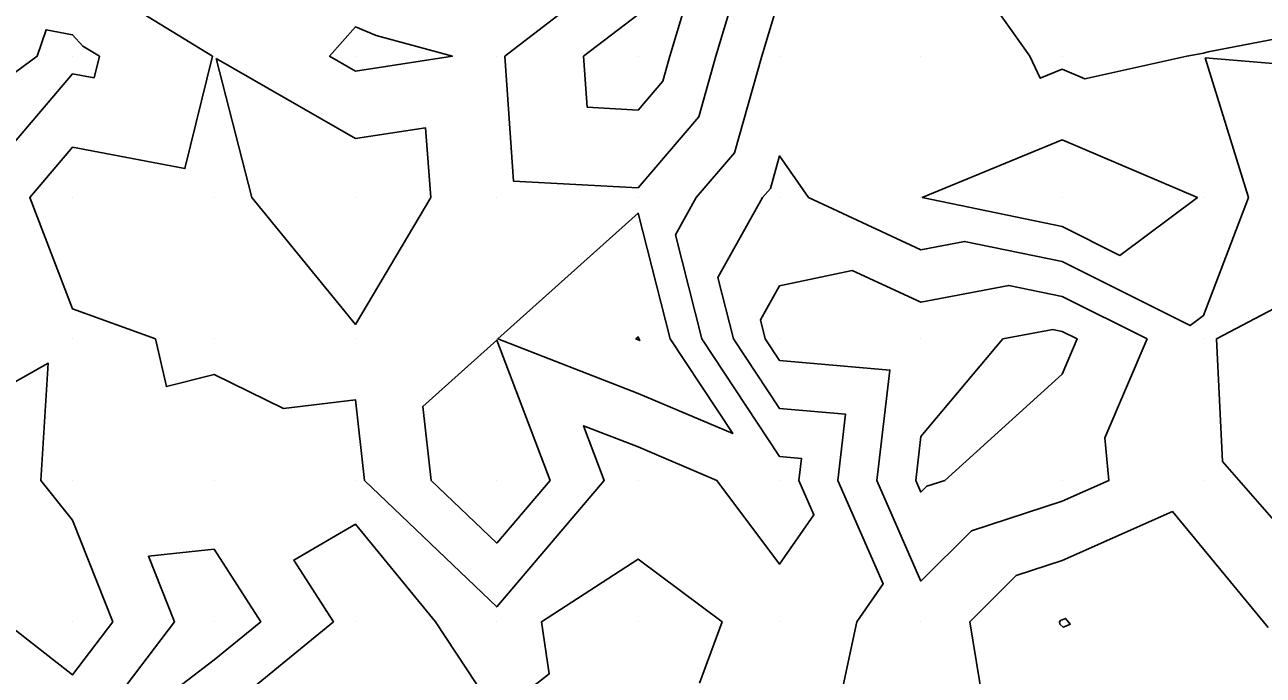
# Model space of a CAD drawing. Extents: x 2188792 to 2191981, y 386090 to 389710.
# Drawn here: x 2191046.8 to 2191134.4, y 388926.5 to 388972.5 of the extents above; entities that cross this region are included whole.
import ezdxf

# ---------------------------------------------------------------- set-up
doc = ezdxf.new("R2010")
doc.units = 0
for name, color, linetype in [('DTM Contours Major', 7, 'Continuous'), ('DTM Contours Minor', 7, 'Continuous'), ('Exist DTM QL2 LIDAR Elevation Point', 7, 'Continuous')]:
    doc.layers.add(name, color=color, linetype=linetype)

msp = doc.modelspace()

# ---------------------------------------------------------------- linework, layer by layer
at = {"layer": 'DTM Contours Major'}
msp.add_lwpolyline([(2191126.217, 388950.29), (2191120.214, 388953.301), (2191116.424, 388954.079), (2191110.213, 388952.897), (2191105.354, 388955.148), (2191100.212, 388954.061), (2191098.859, 388951.643), (2191099.204, 388950.29), (2191100.212, 388948.762), (2191108.017, 388948.094), (2191107.091, 388940.289), (2191110.213, 388933.158), (2191113.795, 388936.707), (2191120.214, 388938.824), (2191123.516, 388940.289), (2191123.224, 388943.299), (2191126.217, 388950.29)], dxfattribs=at)
at = {"layer": 'DTM Contours Minor'}
for points in [[(2191140.216, 388972.466), (2191130.527, 388970.603), (2191130.215, 388970.516), (2191129.034, 388970.292), (2191121.812, 388968.694), (2191120.214, 388969.379), (2191118.657, 388968.735), (2191117.915, 388970.292), (2191114.739, 388974.818), (2191110.213, 388976.698), (2191106.618, 388976.698), (2191108.385, 388980.293), (2191107.743, 388982.762), (2191110.213, 388984.861), (2191113.768, 388986.738), (2191120.214, 388983.544), (2191126.121, 388984.386), (2191130.215, 388990.196), (2191130.306, 388990.294), (2191138.814, 388991.696)], [(2191094.496, 388966.007), (2191095.706, 388970.292), (2191098.068, 388978.149), (2191090.211, 388977.558), (2191080.774, 388970.292), (2191081.389, 388961.469), (2191090.211, 388960.976), (2191094.496, 388966.007)], [(2191053.979, 388974.064), (2191060.104, 388970.292), (2191058.144, 388962.354), (2191050.207, 388963.853), (2191047.177, 388960.291), (2191050.207, 388952.414), (2191056.056, 388950.29), (2191056.836, 388946.918), (2191060.208, 388947.78), (2191065.124, 388945.374), (2191070.209, 388945.995), (2191070.849, 388940.289), (2191080.21, 388931.33), (2191087.815, 388940.289), (2191086.347, 388944.152), (2191090.211, 388942.654), (2191095.782, 388940.289), (2191100.212, 388934.356), (2191102.645, 388937.855), (2191101.58, 388940.289), (2191101.764, 388941.841), (2191100.212, 388941.974), (2191094.726, 388950.29), (2191092.844, 388957.658), (2191094.318, 388960.291), (2191097.029, 388963.474), (2191098.955, 388970.292), (2191100.212, 388974.474)], [(2191091.963, 388968.54), (2191092.457, 388970.292), (2191093.423, 388973.504), (2191090.211, 388973.262), (2191086.353, 388970.292), (2191086.604, 388966.685), (2191090.211, 388966.483), (2191091.963, 388968.54)], [(2191040.206, 388964.775), (2191047.696, 388970.292), (2191048.326, 388972.173), (2191050.207, 388971.819), (2191050.929, 388971.013), (2191052.1, 388970.292), (2191051.725, 388968.774), (2191050.207, 388969.06), (2191042.747, 388960.291)], [(2191070.209, 388969.241), (2191068.379, 388970.292), (2191070.209, 388972.375), (2191071.684, 388971.766), (2191077.073, 388970.292), (2191070.209, 388969.241)], [(2191104.717, 388925.783), (2191105.692, 388930.288), (2191107.547, 388932.954), (2191104.335, 388940.289), (2191104.89, 388944.967), (2191100.212, 388945.368), (2191096.965, 388950.29), (2191095.851, 388954.65), (2191099.009, 388960.291), (2191099.562, 388960.94), (2191100.212, 388963.241), (2191102.266, 388960.291), (2191110.213, 388956.608), (2191113.307, 388957.197), (2191120.214, 388955.778), (2191129.268, 388951.237), (2191130.215, 388951.942), (2191133.384, 388960.291), (2191130.332, 388970.175), (2191140.216, 388969.366)], [(2191060.353, 388970.146), (2191070.209, 388964.485), (2191075.162, 388965.243), (2191075.536, 388960.291), (2191070.209, 388951.326), (2191062.88, 388960.291), (2191060.353, 388970.146)], [(2191120.214, 388958.256), (2191110.303, 388960.291), (2191120.214, 388964.389), (2191129.778, 388960.291), (2191124.297, 388956.207), (2191120.214, 388958.256)], [(2191092.487, 388950.29), (2191090.211, 388959.199), (2191080.288, 388950.29), (2191090.211, 388946.44), (2191096.899, 388943.602), (2191092.487, 388950.29)], [(2191140.216, 388955.094), (2191131.118, 388950.29), (2191131.54, 388941.614), (2191136.011, 388936.528)], [(2191116.013, 388950.29), (2191119.542, 388950.962), (2191120.214, 388950.824), (2191121.278, 388950.29), (2191120.214, 388947.804), (2191111.908, 388940.289), (2191110.633, 388939.868), (2191110.213, 388939.452), (2191109.846, 388940.289), (2191110.213, 388943.379), (2191116.013, 388950.29)], [(2191083.978, 388940.289), (2191080.21, 388950.209), (2191074.986, 388945.513), (2191075.572, 388940.289), (2191080.21, 388935.85), (2191083.978, 388940.289)], [(2191090.248, 388950.29), (2191090.211, 388950.434), (2191090.05, 388950.29), (2191090.211, 388950.227), (2191090.32, 388950.181), (2191090.248, 388950.29)], [(2191053.052, 388930.288), (2191050.207, 388937.459), (2191047.957, 388940.289), (2191048.485, 388948.568), (2191040.206, 388943.918), (2191036.331, 388940.289), (2191040.206, 388934.729), (2191045.412, 388930.288), (2191050.207, 388926.528), (2191053.052, 388930.288)], [(2191134.78, 388929.877), (2191128.001, 388938.075), (2191120.214, 388934.62), (2191116.956, 388933.546), (2191113.668, 388930.288), (2191114.597, 388924.672)], [(2191094.557, 388925.942), (2191096.143, 388930.288), (2191090.211, 388934.717), (2191083.381, 388930.288), (2191083.904, 388926.594), (2191080.21, 388923.692), (2191075.885, 388930.288), (2191070.209, 388937.195), (2191065.847, 388934.65), (2191068.653, 388930.288), (2191060.208, 388923.367)], [(2191040.206, 388925.834), (2191047.991, 388922.503), (2191050.207, 388920.765), (2191057.411, 388930.288), (2191055.573, 388934.923), (2191060.208, 388935.418), (2191063.508, 388930.288), (2191060.208, 388927.583), (2191050.665, 388920.287), (2191050.207, 388919.788), (2191049.827, 388919.907), (2191040.206, 388918.813)], [(2191120.117, 388930.384), (2191120.214, 388930.416), (2191120.444, 388930.518), (2191120.782, 388930.11), (2191120.476, 388929.977), (2191120.281, 388929.892), (2191120.048, 388930.122), (2191120.02, 388930.288), (2191120.117, 388930.384)]]:
    msp.add_lwpolyline(points, dxfattribs=at)
at = {"layer": 'Exist DTM QL2 LIDAR Elevation Point'}
for p, q in [((2191050.207, 388970.292), (2191050.207, 388970.292)), ((2191060.208, 388970.292), (2191060.208, 388970.292)), ((2191070.209, 388970.292), (2191070.209, 388970.292)), ((2191080.21, 388970.292), (2191080.21, 388970.292)), ((2191090.211, 388970.292), (2191090.211, 388970.292)), ((2191100.212, 388970.292), (2191100.212, 388970.292)), ((2191110.213, 388970.292), (2191110.213, 388970.292)), ((2191120.214, 388970.292), (2191120.214, 388970.292)), ((2191130.215, 388970.292), (2191130.215, 388970.292)), ((2191050.207, 388960.291), (2191050.207, 388960.291)), ((2191060.208, 388960.291), (2191060.208, 388960.291)), ((2191070.209, 388960.291), (2191070.209, 388960.291)), ((2191080.21, 388960.291), (2191080.21, 388960.291)), ((2191090.211, 388960.291), (2191090.211, 388960.291)), ((2191100.212, 388960.291), (2191100.212, 388960.291)), ((2191110.213, 388960.291), (2191110.213, 388960.291)), ((2191120.214, 388960.291), (2191120.214, 388960.291)), ((2191130.215, 388960.291), (2191130.215, 388960.291)), ((2191050.207, 388950.29), (2191050.207, 388950.29)), ((2191060.208, 388950.29), (2191060.208, 388950.29)), ((2191070.209, 388950.29), (2191070.209, 388950.29)), ((2191080.21, 388950.29), (2191080.21, 388950.29)), ((2191090.211, 388950.29), (2191090.211, 388950.29)), ((2191100.212, 388950.29), (2191100.212, 388950.29)), ((2191110.213, 388950.29), (2191110.213, 388950.29)), ((2191120.214, 388950.29), (2191120.214, 388950.29)), ((2191130.215, 388950.29), (2191130.215, 388950.29)), ((2191050.207, 388940.289), (2191050.207, 388940.289)), ((2191060.208, 388940.289), (2191060.208, 388940.289)), ((2191070.209, 388940.289), (2191070.209, 388940.289)), ((2191080.21, 388940.289), (2191080.21, 388940.289)), ((2191090.211, 388940.289), (2191090.211, 388940.289)), ((2191100.212, 388940.289), (2191100.212, 388940.289)), ((2191110.213, 388940.289), (2191110.213, 388940.289)), ((2191120.214, 388940.289), (2191120.214, 388940.289)), ((2191130.215, 388940.289), (2191130.215, 388940.289)), ((2191050.207, 388930.288), (2191050.207, 388930.288)), ((2191060.208, 388930.288), (2191060.208, 388930.288)), ((2191070.209, 388930.288), (2191070.209, 388930.288)), ((2191080.21, 388930.288), (2191080.21, 388930.288)), ((2191090.211, 388930.288), (2191090.211, 388930.288)), ((2191100.212, 388930.288), (2191100.212, 388930.288)), ((2191110.213, 388930.288), (2191110.213, 388930.288)), ((2191120.214, 388930.288), (2191120.214, 388930.288))]:
    msp.add_line(p, q, dxfattribs=at)

doc.saveas('drawing.dxf')
